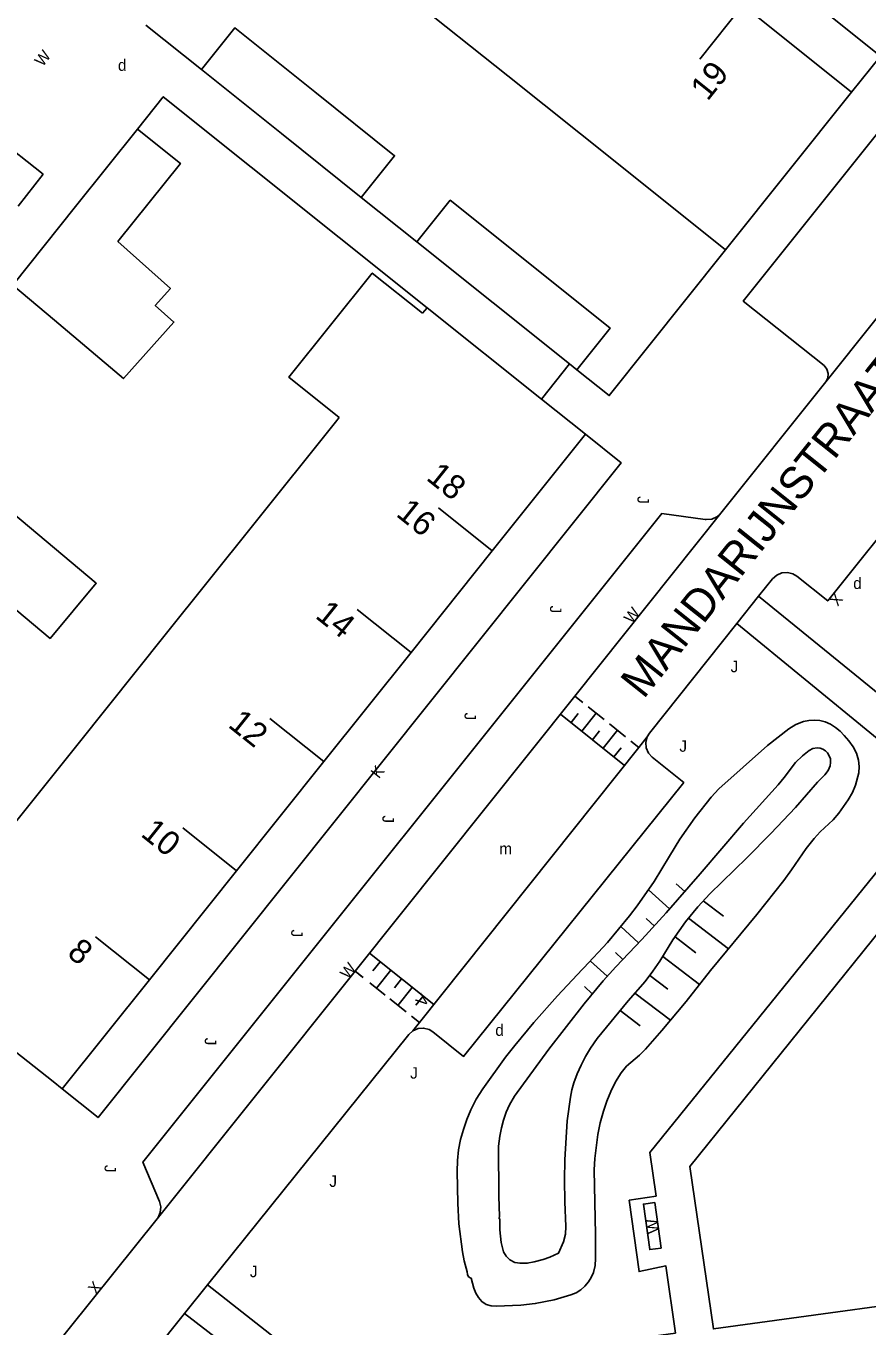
# Model space of a CAD drawing. Extents: x 134999 to 136502, y 457398 to 459002.
# Drawn here: x 135503.6 to 135540.2, y 457946.7 to 458003.2 of the extents above; entities that cross this region are included whole.
import ezdxf

# ---------------------------------------------------------------- set-up
doc = ezdxf.new("R2010")
doc.units = 0
for name, color, linetype in [('RI_DGTB_15', 7, 'Continuous'), ('RI_DGTB_18', 7, 'Continuous'), ('RI_DGTB_23', 7, 'Continuous'), ('RI_DGTB_29', 7, 'Continuous'), ('RI_DGTB_3', 7, 'Continuous'), ('RI_DGTB_30', 7, 'Continuous'), ('RI_DGTB_31', 7, 'Continuous'), ('RI_DGTB_32', 7, 'Continuous'), ('RI_DGTB_35', 7, 'Continuous'), ('RI_DGTB_36', 7, 'Continuous'), ('RI_DGTB_37', 7, 'Continuous'), ('RI_DGTB_43', 7, 'Continuous'), ('RI_DGTB_5', 7, 'Continuous'), ('RI_DGTB_53', 7, 'Continuous'), ('RI_DGTB_54', 7, 'Continuous'), ('RI_DGTB_6', 7, 'Continuous')]:
    doc.layers.add(name, color=color, linetype=linetype)

msp = doc.modelspace()

# ---------------------------------------------------------------- linework, layer by layer
at = {"layer": 'RI_DGTB_15'}
for p, q in [((135534.824, 458004.146), (135532.951, 458001.804)), ((135523.915, 457980.392), (135521.572, 457982.266)), ((135520.379, 457975.969), (135518.036, 457977.843)), ((135516.582, 457971.22), (135514.239, 457973.094)), ((135512.785, 457966.471), (135510.442, 457968.345)), ((135508.988, 457961.722), (135506.645, 457963.596))]:
    msp.add_line(p, q, dxfattribs=at)
at = {"layer": 'RI_DGTB_18'}
for p, q in [((135532.295, 457965.565), (135531.928, 457965.9)), ((135531.635, 457964.814), (135530.724, 457965.647)), ((135533.102, 457965.167), (135533.986, 457964.493)), ((135530.288, 457963.335), (135529.515, 457964.043)), ((135530.972, 457964.065), (135530.613, 457964.393)), ((135532.453, 457964.404), (135534.202, 457963.071)), ((135531.875, 457963.588), (135532.773, 457962.903)), ((135529.592, 457962.617), (135529.274, 457962.907)), ((135528.92, 457961.876), (135528.193, 457962.541)), ((135531.342, 457962.737), (135532.937, 457961.521)), ((135530.775, 457961.912), (135531.561, 457961.312)), ((135528.266, 457961.12), (135527.925, 457961.431)), ((135530.13, 457961.145), (135531.672, 457959.969)), ((135529.48, 457960.384), (135530.349, 457959.721))]:
    msp.add_line(p, q, dxfattribs=at)
for points in [[(135522.39, 457953.387), (135522.399, 457953.855), (135522.451, 457954.321), (135522.539, 457954.769), (135522.657, 457955.209), (135522.805, 457955.64), (135522.981, 457956.061), (135523.222, 457956.531), (135523.504, 457956.978), (135524.497, 457958.361), (135524.9, 457958.868), (135525.731, 457959.861), (135526.761, 457961.033), (135527.832, 457962.167), (135527.907, 457962.244), (135528.929, 457963.351), (135529.891, 457964.511), (135530.22, 457964.94), (135530.962, 457966.003), (135531.638, 457967.11), (135532.078, 457967.839), (135532.728, 457968.779), (135533.441, 457969.671), (135533.784, 457970.041), (135535.902, 457971.93), (135536.826, 457972.642), (135537.132, 457972.839), (135537.471, 457972.971), (135537.704, 457973.018), (135537.942, 457973.031), (135538.18, 457973.009), (135538.411, 457972.951), (135538.648, 457972.85), (135538.864, 457972.709), (135539.06, 457972.543), (135539.241, 457972.361), (135539.442, 457972.122), (135539.623, 457971.868), (135539.769, 457971.591), (135539.861, 457971.291), (135539.891, 457971.014), (135539.869, 457970.737), (135539.731, 457970.201), (135539.594, 457969.871), (135539.416, 457969.561), (135539.001, 457968.981), (135538.751, 457968.689), (135538.19, 457968.165), (135537.931, 457967.881), (135537.582, 457967.438), (135536.944, 457966.507), (135536.611, 457966.051), (135535.43, 457964.562), (135533.421, 457962.131), (135532.353, 457960.785), (135531.304, 457959.515), (135530.591, 457958.711), (135530.325, 457958.449), (135529.759, 457957.96), (135529.521, 457957.671), (135529.277, 457957.283), (135529.077, 457956.87), (135528.909, 457956.444), (135528.761, 457956.011), (135528.62, 457955.503), (135528.515, 457954.986), (135528.381, 457953.941), (135528.353, 457953.454), (135528.416, 457950.641), (135528.414, 457949.587), (135528.397, 457949.284), (135528.321, 457948.991), (135528.224, 457948.774), (135528.099, 457948.572), (135527.947, 457948.39), (135527.771, 457948.231), (135527.565, 457948.1), (135527.337, 457948.01), (135526.605, 457947.795), (135525.791, 457947.631), (135525.158, 457947.558), (135524.083, 457947.517), (135523.863, 457947.53), (135523.651, 457947.591), (135523.459, 457947.716), (135523.311, 457947.891), (135523.198, 457948.09), (135523.12, 457948.305), (135522.997, 457948.744), (135522.981, 457948.745), (135522.883, 457948.799), (135522.843, 457948.903), (135522.83, 457949.014), (135522.69, 457949.495), (135522.615, 457949.878), (135522.465, 457951.1), (135522.421, 457952), (135522.39, 457953.387)], [(135524.191, 457954.486), (135524.241, 457954.924), (135524.312, 457955.275), (135524.407, 457955.62), (135524.526, 457955.957), (135524.671, 457956.284), (135524.884, 457956.667), (135526.382, 457958.701), (135527.917, 457960.685), (135528.741, 457961.684), (135529.29, 457962.296), (135530.431, 457963.481), (135531.492, 457964.641), (135532.971, 457966.334), (135534.851, 457968.544), (135536.361, 457970.214), (135536.623, 457970.533), (135537.121, 457971.19), (135537.421, 457971.474), (135537.712, 457971.703), (135537.877, 457971.791), (135538.061, 457971.824), (135538.19, 457971.811), (135538.312, 457971.767), (135538.421, 457971.697), (135538.511, 457971.604), (135538.588, 457971.478), (135538.634, 457971.337), (135538.648, 457971.19), (135538.631, 457971.044), (135538.546, 457970.829), (135538.398, 457970.652), (135538.081, 457970.324), (135537.12, 457969.231), (135536.043, 457968.087), (135534.998, 457967.034), (135533.383, 457965.47), (135532.863, 457964.9), (135532.332, 457964.25), (135531.776, 457963.467), (135531.218, 457962.54), (135530.911, 457962.094), (135530.57, 457961.653), (135529.838, 457960.812), (135528.484, 457959.176), (135528.191, 457958.744), (135527.979, 457958.382), (135527.786, 457958.01), (135527.615, 457957.628), (135527.471, 457957.234), (135527.384, 457956.93), (135527.323, 457956.62), (135527.182, 457955.58), (135527.082, 457953.894), (135527.061, 457953.014), (135527.081, 457952.055), (135527.126, 457950.992), (135527.105, 457950.652), (135527.023, 457950.322), (135526.801, 457949.822), (135526.422, 457949.653), (135526.127, 457949.55), (135525.746, 457949.45), (135525.438, 457949.389), (135525.125, 457949.385), (135524.892, 457949.426), (135524.682, 457949.533), (135524.515, 457949.69), (135524.404, 457949.89), (135524.304, 457950.295), (135524.249, 457950.841), (135524.243, 457951.317), (135524.213, 457951.334), (135524.231, 457951.434), (135524.2, 457952.299), (135524.191, 457954.486)]]:
    msp.add_lwpolyline(points, dxfattribs=at)
at = {"layer": 'RI_DGTB_23'}
msp.add_line((135526.056, 457987.001), (135527.282, 457988.529), dxfattribs=at)
at = {"layer": 'RI_DGTB_3'}
for p, q in [((135519.866, 458004.849), (135524.599, 458001.065)), ((135534.827, 458004.149), (135539.56, 458000.364)), ((135524.599, 458001.065), (135529.333, 457997.28)), ((135539.56, 458000.364), (135534.071, 457993.492)), ((135529.333, 457997.28), (135534.071, 457993.492)), ((135521.078, 457990.98), (135526.056, 457987.001)), ((135526.056, 457987.001), (135527.974, 457985.468)), ((135513.481, 457981.486), (135517.095, 457986.002)), ((135523.915, 457980.392), (135527.974, 457985.468)), ((135509.682, 457976.739), (135513.481, 457981.486)), ((135520.379, 457975.969), (135523.915, 457980.392)), ((135505.883, 457971.992), (135509.682, 457976.739)), ((135516.582, 457971.22), (135520.379, 457975.969)), ((135502.084, 457967.245), (135505.883, 457971.992)), ((135512.785, 457966.471), (135516.582, 457971.22)), ((135508.988, 457961.722), (135512.785, 457966.471)), ((135505.191, 457956.973), (135508.988, 457961.722))]:
    msp.add_line(p, q, dxfattribs=at)
for points in [[(135520.882, 457990.735), (135521.078, 457990.98)], [(135517.095, 457986.002), (135517.255, 457986.202)], [(135503.145, 457958.609), (135504.794, 457957.292), (135505.191, 457956.973)]]:
    msp.add_lwpolyline(points, dxfattribs=at)
at = {"layer": 'RI_DGTB_31'}
for p, q in [((135527.507, 457974.073), (135527.856, 457973.794)), ((135526.882, 457973.292), (135529.674, 457971.058)), ((135527.347, 457972.92), (135527.66, 457973.31)), ((135527.813, 457972.547), (135528.438, 457973.328)), ((135528.089, 457973.608), (135528.787, 457973.049)), ((135528.278, 457972.175), (135528.59, 457972.565)), ((135528.743, 457971.803), (135529.368, 457972.584)), ((135529.019, 457972.863), (135529.717, 457972.304)), ((135529.95, 457972.118), (135530.299, 457971.839)), ((135529.209, 457971.43), (135529.521, 457971.821)), ((135521.37, 457960.643), (135518.567, 457962.885)), ((135519.034, 457962.512), (135518.722, 457962.121)), ((135518.293, 457961.825), (135517.943, 457962.105)), ((135518.271, 457961.842), (135517.943, 457962.105)), ((135519.501, 457962.138), (135518.877, 457961.358)), ((135519.969, 457961.764), (135519.657, 457961.374)), ((135519.255, 457961.055), (135518.591, 457961.586)), ((135520.436, 457961.391), (135519.812, 457960.61)), ((135520.162, 457960.33), (135519.461, 457960.891)), ((135520.903, 457961.017), (135520.591, 457960.627)), ((135520.746, 457959.863), (135520.396, 457960.143))]:
    msp.add_line(p, q, dxfattribs=at)
at = {"layer": 'RI_DGTB_32'}
msp.add_lwpolyline([(135530.988, 457952.031), (135531.268, 457950.051), (135530.773, 457949.981), (135530.493, 457951.961), (135530.988, 457952.031)], dxfattribs=at)
at = {"layer": 'RI_DGTB_5'}
msp.add_lwpolyline([(135520.882, 457990.735), (135518.693, 457992.487), (135515.065, 457987.954), (135517.255, 457986.202)], dxfattribs=at)
at = {"layer": 'RI_DGTB_53'}
for p, q in [((135508.837, 458003.274), (135511.258, 458001.34)), ((135504.365, 457996.786), (135503.27, 457995.401)), ((135518.216, 457995.778), (135520.636, 457993.843)), ((135526.056, 457987.001), (135527.282, 457988.529)), ((135533.871, 457982.037), (135538.438, 457987.753)), ((135534.562, 457977.229), (135535.511, 457978.418)), ((135501.427, 457941.493), (135509.324, 457951.319)), ((135510.518, 457947.199), (135511.518, 457948.441))]:
    msp.add_line(p, q, dxfattribs=at)
for points in [[(135502.963, 458032.227), (135540.814, 458001.934), (135539.56, 458000.364)], [(135521.078, 457990.98), (135509.591, 458000.16), (135508.467, 457998.754)], [(135545.093, 457996.081), (135544.94, 457995.953), (135544.75, 457995.895), (135544.552, 457995.916), (135544.39, 457996.002), (135540.874, 457998.811), (135534.844, 457991.265), (135538.359, 457988.456), (135538.487, 457988.303), (135538.545, 457988.113), (135538.524, 457987.915), (135538.438, 457987.753)], [(135538.438, 457987.753), (135544.784, 457995.694)], [(135534.071, 457993.492), (135529.006, 457987.151), (135527.593, 457988.281)], [(135535.511, 457978.418), (135536.117, 457979.179), (135536.299, 457979.342), (135536.523, 457979.439), (135536.767, 457979.458), (135537.003, 457979.398), (135537.171, 457979.297), (135538.522, 457978.217), (135549.542, 457991.97)], [(135505.191, 457956.973), (135506.754, 457955.725), (135529.529, 457984.226), (135527.974, 457985.468)], [(135533.871, 457982.037), (135533.691, 457981.874), (135533.468, 457981.778), (135533.226, 457981.759), (135533.186, 457981.763), (135531.295, 457982.017), (135508.706, 457953.781), (135509.429, 457952.082), (135509.486, 457951.844), (135509.464, 457951.6), (135509.365, 457951.376), (135509.324, 457951.319)], [(135527.507, 457974.073), (135533.871, 457982.037)], [(135530.662, 457972.294), (135530.763, 457972.462), (135534.562, 457977.229)], [(135517.943, 457962.105), (135527.507, 457974.073)], [(135520.461, 457959.506), (135520.685, 457959.602), (135520.928, 457959.621), (135521.165, 457959.56), (135521.332, 457959.459), (135522.667, 457958.392), (135532.256, 457970.311), (135530.881, 457971.409), (135530.718, 457971.59), (135530.621, 457971.815), (135530.602, 457972.058), (135530.662, 457972.294)], [(135509.324, 457951.319), (135517.943, 457962.105)], [(135511.518, 457948.441), (135520.279, 457959.343), (135520.461, 457959.506)], [(135510.518, 457947.199), (135509.137, 457945.479), (135509.017, 457945.266), (135508.972, 457945.026), (135509.006, 457944.784), (135509.116, 457944.566), (135509.253, 457944.423), (135510.877, 457943.125), (135500, 457929.615)]]:
    msp.add_lwpolyline(points, dxfattribs=at)
at = {"layer": 'RI_DGTB_54'}
msp.add_line((135500, 458000.229), (135504.365, 457996.786), dxfattribs=at)
for points in [[(135535.511, 457978.418), (135544.521, 457971.101), (135547.438, 457971.916), (135547.111, 457973.141), (135550.171, 457973.981), (135550.505, 457972.773), (135554.111, 457973.781), (135567.294, 457963.018)], [(135534.562, 457977.229), (135543.491, 457969.921), (135530.781, 457954.211), (135531.05, 457952.309), (135529.881, 457952.131), (135530.311, 457949.021), (135531.479, 457949.274), (135531.891, 457946.351), (135516.811, 457944.281), (135511.518, 457948.441)], [(135530.662, 457972.294), (135530.299, 457971.839)], [(135530.299, 457971.839), (135520.746, 457959.863)], [(135562.139, 457964.938), (135553.661, 457971.901), (135546.791, 457969.981), (135545.741, 457969.551), (135545.041, 457969.091), (135544.451, 457968.401), (135532.511, 457953.601), (135533.541, 457946.531), (135546.071, 457948.241), (135551.909, 457943.757)], [(135520.746, 457959.863), (135520.461, 457959.506)], [(135510.518, 457947.199), (135517.491, 457941.821), (135518.491, 457922.781), (135506.911, 457920.331), (135500, 457925.956)]]:
    msp.add_lwpolyline(points, dxfattribs=at)
at = {"layer": 'RI_DGTB_6'}
msp.add_line((135527.593, 457988.281), (135527.282, 457988.529), dxfattribs=at)
for points in [[(135516.187, 458000.373), (135512.709, 458003.154), (135511.258, 458001.34)], [(135511.258, 458001.34), (135514.737, 457998.559)], [(135518.216, 457995.778), (135519.666, 457997.59), (135516.187, 458000.373)], [(135508.467, 457998.754), (135505.775, 457995.386)], [(135508.467, 457998.754), (135510.34, 457997.257), (135507.611, 457993.864)], [(135514.737, 457998.559), (135518.216, 457995.778)], [(135505.775, 457995.386), (135503.042, 457991.967)], [(135525.408, 457992.998), (135522.085, 457995.655), (135520.636, 457993.843)], [(135507.611, 457993.864), (135509.905, 457991.814), (135509.248, 457991.079), (135510.057, 457990.356), (135507.859, 457987.897), (135504.853, 457990.437)], [(135523.959, 457991.186), (135520.636, 457993.843)], [(135527.593, 457988.281), (135529.042, 457990.093), (135525.408, 457992.998)], [(135503.042, 457991.967), (135504.853, 457990.437)], [(135527.282, 457988.529), (135523.959, 457991.186)], [(135502.678, 457982.339), (135506.678, 457978.988), (135504.666, 457976.587), (135500.667, 457979.938)]]:
    msp.add_lwpolyline(points, dxfattribs=at)

# ---------------------------------------------------------------- texts
at = {"layer": 'RI_DGTB_29'}
for p in [(135507.622, 458001.286), (135539.631, 457978.737), (135524.049, 457959.284)]:
    msp.add_text('d', height=0.5, dxfattribs=at).set_placement(p)
at = {"layer": 'RI_DGTB_30'}
for s, height, rotation, p in [('W', 0.499, 51.3998, (135504.341, 458001.44)), ('X', 0.5, 231.5289, (135538.834, 457978.607)), ('W', 0.499, 51.2362, (135529.994, 457977.187)), ('K', 0.499, 51.2362, (135518.975, 457970.454)), ('W', 0.499, 51.2362, (135517.635, 457961.72)), ('V', 0.5, 51.3645, (135520.93, 457960.511)), ('W', 0.499, 99.2248, (135531.203, 457950.731)), ('X', 0.499, 51.2362, (135506.667, 457947.995))]:
    msp.add_text(s, height=height, rotation=rotation, dxfattribs=at).set_placement(p)
at = {"layer": 'RI_DGTB_31'}
for p in [(135530.237, 457982.777), (135526.43, 457978.013), (135522.71, 457973.357), (135519.134, 457968.882), (135515.164, 457963.914), (135511.4, 457959.205), (135507.039, 457953.667)]:
    msp.add_text('J', height=0.5, rotation=270, dxfattribs=at).set_placement(p)
for p in [(135534.292, 457975.111), (135532.062, 457971.651), (135520.342, 457957.421), (135516.822, 457952.711), (135513.362, 457948.781)]:
    msp.add_text('J', height=0.5, dxfattribs=at).set_placement(p)
at = {"layer": 'RI_DGTB_35'}
for s, rotation, p in [('19', 51.3509, (135533.288, 457999.935)), ('18', 321.3509, (135520.997, 457983.517)), ('8', 321.3581, (135505.358, 457962.795))]:
    msp.add_text(s, height=1.054, rotation=rotation, dxfattribs=at).set_placement(p)
at = {"layer": 'RI_DGTB_36'}
for s, p in [('16', (135519.682, 457981.94)), ('14', (135516.166, 457977.509)), ('12', (135512.37, 457972.76)), ('10', (135508.57, 457968.011))]:
    msp.add_text(s, height=1.054, rotation=321.3581, dxfattribs=at).set_placement(p)
at = {"layer": 'RI_DGTB_37'}
msp.add_text('MANDARIJNSTRAAT', height=1.4, rotation=51.4322, dxfattribs=at).set_placement((135530.503, 457973.908))
at = {"layer": 'RI_DGTB_43'}
msp.add_text('m', height=0.5, dxfattribs=at).set_placement((135524.221, 457967.184))

doc.saveas('drawing.dxf')
